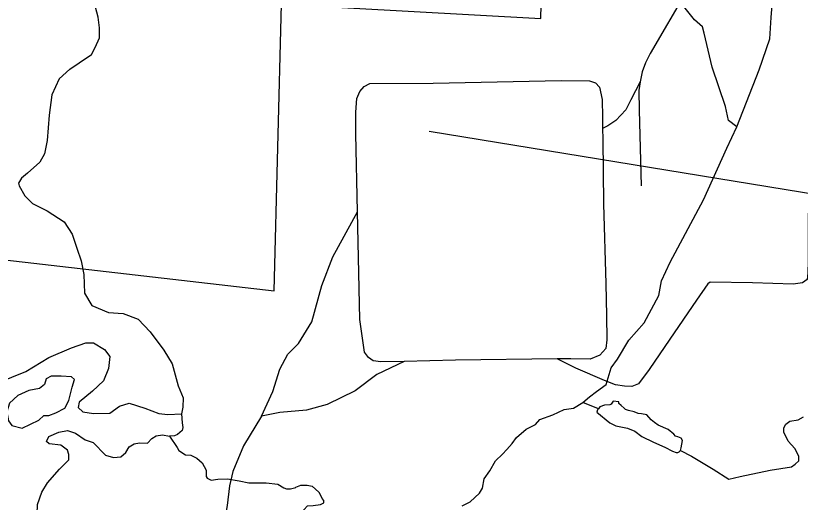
# Model space of a CAD drawing. Extents: x 22866 to 28196, y 1324810 to 1328105.
# Drawn here: x 25554.6 to 25647.4, y 1326003.4 to 1326061 of the extents above; entities that cross this region are included whole.
import ezdxf

# ---------------------------------------------------------------- set-up
doc = ezdxf.new("R2010")
doc.units = 0
for name, color, linetype in [('Level 33', 7, 'Continuous'), ('Level 34', 7, 'Continuous'), ('Level 35', 7, 'Continuous'), ('Level 6', 7, 'Continuous'), ('Level 63', 7, 'Continuous')]:
    doc.layers.add(name, color=color, linetype=linetype)

msp = doc.modelspace()

# ---------------------------------------------------------------- linework, layer by layer
at = {"layer": 'Level 33'}
for points in [[(25639.777, 1326074.406), (25636.273, 1326068.124), (25634.039, 1326064.093), (25629.645, 1326056.542), (25629.096, 1326055.458), (25628.693, 1326054.358), (25628.473, 1326053.185), (25628.327, 1326052.159), (25628.363, 1326049.85), (25628.583, 1326040.889)], [(25618.659, 1326020.401), (25606.642, 1326020.254), (25600.564, 1326020.071), (25597.781, 1326020.034), (25596.902, 1326020.181), (25596.316, 1326020.547), (25595.876, 1326021.207), (25595.327, 1326025.056), (25595.144, 1326032.386), (25595.038, 1326037.791), (25594.851, 1326047.025), (25594.851, 1326049.613), (25594.961, 1326051.225), (25595.327, 1326052.032), (25595.803, 1326052.655), (25596.499, 1326052.985), (25603.969, 1326053.021), (25619.129, 1326053.351), (25622.461, 1326053.315), (25623.193, 1326053.058), (25623.67, 1326052.545), (25623.962, 1326051.115), (25623.999, 1326048.953), (25624.006, 1326047.659)], [(25628.473, 1326053.185), (25627.375, 1326051.067), (25626.789, 1326049.894), (25625.581, 1326048.611), (25624.665, 1326047.988), (25624.006, 1326047.659), (25624.043, 1326046.412), (25624.116, 1326038.752), (25624.409, 1326029.285), (25624.482, 1326025.51)], [(25624.482, 1326025.51), (25624.537, 1326022.636), (25624.391, 1326021.61), (25623.695, 1326020.841), (25622.56, 1326020.364), (25620.253, 1326020.401), (25618.659, 1326020.401)]]:
    msp.add_lwpolyline(points, dxfattribs=at)
at = {"layer": 'Level 34'}
for points in [[(25648.65, 1326048.735), (25648.394, 1326039.902), (25648.357, 1326035.482), (25648.357, 1326032), (25648.321, 1326030.571), (25648.211, 1326029.801), (25647.662, 1326029.398), (25646.563, 1326029.251), (25641.766, 1326029.398), (25636.749, 1326029.471), (25636.464, 1326029.266), (25635.146, 1326027.36), (25631.996, 1326022.742), (25629.543, 1326019.15), (25628.261, 1326017.428), (25627.492, 1326017.134), (25626.614, 1326017.171), (25625.552, 1326017.318), (25624.233, 1326017.831), (25620.865, 1326019.297), (25618.659, 1326020.401)], [(25583.691, 1326013.622), (25585.006, 1326016.53), (25585.836, 1326019.162), (25586.804, 1326020.962), (25588.05, 1326022.209), (25589.641, 1326024.771), (25590.818, 1326029.065), (25592.132, 1326032.458), (25595.038, 1326037.791)], [(25600.564, 1326020.071), (25597.321, 1326018.538), (25594.761, 1326016.599), (25591.44, 1326015.007), (25589.019, 1326014.314), (25585.836, 1326014.037), (25583.691, 1326013.622)], [(25583.691, 1326013.622), (25581.546, 1326010.09), (25580.301, 1326007.042), (25579.885, 1326005.38), (25579.609, 1326003.026), (25579.124, 1326000.256), (25578.709, 1325998.871), (25577.879, 1325997.832), (25577.671, 1325996.447), (25577.948, 1325994.854), (25579.194, 1325990.976), (25579.678, 1325989.065)]]:
    msp.add_lwpolyline(points, dxfattribs=at)
at = {"layer": 'Level 35'}
for points in [[(25559.747, 1326053.534), (25561.002, 1326054.685), (25562.1, 1326055.444), (25563.563, 1326056.412), (25563.982, 1326057.249), (25564.531, 1326058.4), (25564.531, 1326059.578), (25564.348, 1326060.834), (25564.034, 1326062.037), (25564.06, 1326062.77), (25564.426, 1326063.397), (25565.811, 1326064.496), (25566.988, 1326066.04), (25567.955, 1326066.956), (25568.504, 1326067.531), (25569.131, 1326067.793), (25569.915, 1326068.028), (25571.274, 1326068.081), (25573.506, 1326068.403)], [(25638.722, 1326045.335), (25639.924, 1326047.872), (25642.538, 1326054.622), (25643.793, 1326058.285), (25643.949, 1326060.797), (25644.42, 1326066.134)], [(25639.924, 1326047.872), (25638.931, 1326048.605), (25638.565, 1326050.279), (25636.997, 1326054.936), (25636.056, 1326058.965), (25635.847, 1326059.698), (25634.906, 1326060.535), (25633.651, 1326062.105), (25632.083, 1326064.145), (25630.044, 1326065.61)], [(25559.747, 1326053.534), (25558.885, 1326051.64), (25558.571, 1326049.233), (25558.31, 1326046.25), (25557.996, 1326044.681), (25557.473, 1326043.687), (25556.009, 1326042.378), (25555.278, 1326041.803), (25554.912, 1326041.175), (25555.016, 1326040.861), (25555.696, 1326039.71), (25556.584, 1326038.768), (25558.31, 1326037.931), (25560.348, 1326036.623), (25561.289, 1326035.158), (25561.812, 1326033.483), (25562.335, 1326032.018), (25562.649, 1326030.381), (25562.753, 1326028.183), (25563.59, 1326026.718), (25565.576, 1326025.881), (25567.301, 1326025.776), (25569.079, 1326025.096), (25570.49, 1326023.578), (25572.111, 1326021.433), (25573.104, 1326019.811), (25573.836, 1326017.195), (25574.411, 1326015.782), (25574.359, 1326014.683), (25574.228, 1326013.901)], [(25632.03, 1326031.835), (25635.951, 1326039.213), (25638.722, 1326045.335)], [(25624.461, 1326017.372), (25625.025, 1326019.329), (25625.809, 1326020.375), (25627.116, 1326022.625), (25628.946, 1326024.666), (25630.671, 1326027.91), (25630.985, 1326029.637), (25632.03, 1326031.835)], [(25552.35, 1326009.382), (25551.357, 1326011.821), (25550.259, 1326013.652), (25550.154, 1326014.856), (25550.102, 1326015.797), (25550.991, 1326016.635), (25552.455, 1326017.576), (25555.8, 1326018.885), (25558.519, 1326020.559), (25561.185, 1326021.71), (25562.91, 1326022.286), (25563.799, 1326022.286), (25565.106, 1326021.501), (25565.733, 1326020.664), (25565.576, 1326019.251), (25565.001, 1326017.786), (25563.694, 1326016.582), (25562.126, 1326015.274)], [(25555.38, 1326012.187), (25557.316, 1326013.129), (25557.944, 1326013.704), (25558.519, 1326013.704), (25559.355, 1326014.018), (25560.401, 1326014.542), (25560.871, 1326015.483), (25561.289, 1326017.053), (25561.551, 1326017.943), (25561.185, 1326018.257), (25559.982, 1326018.361), (25558.78, 1326018.361), (25558.205, 1326018.047), (25557.996, 1326017.367), (25557.421, 1326016.896), (25556.166, 1326016.635), (25554.859, 1326016.059), (25553.866, 1326015.169), (25553.552, 1326014.123), (25553.762, 1326013.076), (25554.127, 1326012.501), (25555.38, 1326012.187)], [(25607.418, 1326002.983), (25608.359, 1326003.454), (25609.457, 1326004.5), (25609.823, 1326005.076), (25610.032, 1326006.175), (25610.678, 1326007.142), (25611.367, 1326008.324), (25612.176, 1326009.105), (25612.698, 1326009.68), (25613.326, 1326010.361), (25613.848, 1326011.093), (25614.999, 1326012.087), (25616.083, 1326012.632), (25616.606, 1326013.208), (25618.135, 1326013.762), (25619.494, 1326014.39), (25620.592, 1326014.547), (25621.69, 1326015.227), (25622.474, 1326015.907), (25623.311, 1326016.535), (25624.461, 1326017.372)], [(25562.126, 1326015.274), (25561.969, 1326014.646), (25562.544, 1326014.123), (25563.799, 1326013.914), (25565.733, 1326013.966), (25566.883, 1326014.803), (25568.033, 1326015.169)], [(25568.033, 1326015.169), (25569.863, 1326014.542), (25571.536, 1326013.914), (25572.581, 1326013.809), (25574.228, 1326013.901)], [(25623.536, 1326014.499), (25621.69, 1326015.227)], [(25623.339, 1326014.091), (25624.895, 1326012.824), (25625.601, 1326012.484), (25626.96, 1326012.196), (25627.823, 1326011.83), (25628.659, 1326011.202), (25630.045, 1326010.548), (25631.378, 1326009.946), (25632.292, 1326009.449), (25632.711, 1326009.292), (25632.946, 1326009.292), (25633.077, 1326009.371), (25633.233, 1326009.528), (25633.338, 1326009.868), (25633.469, 1326010.731), (25633.312, 1326011.019), (25632.92, 1326011.15), (25632.658, 1326011.228), (25632.449, 1326011.49), (25631.796, 1326012.039), (25630.593, 1326012.536), (25630.149, 1326012.877), (25629.783, 1326013.19), (25629.26, 1326013.766), (25628.633, 1326013.897), (25628.241, 1326013.923), (25627.77, 1326014.132), (25627.091, 1326014.289), (25626.751, 1326014.42), (25626.594, 1326014.577), (25626.228, 1326014.865), (25625.967, 1326015.1), (25625.941, 1326015.31), (25625.261, 1326015.388), (25625.052, 1326015.022), (25624.895, 1326014.943), (25624.268, 1326014.917), (25623.719, 1326014.708), (25623.536, 1326014.499), (25623.431, 1326014.368), (25623.339, 1326014.091)], [(25574.228, 1326013.901), (25574.306, 1326012.841), (25574.385, 1326012.265), (25574.306, 1326011.899), (25573.757, 1326011.454), (25573.365, 1326011.271), (25572.79, 1326011.245)], [(25646.372, 1326007.632), (25646.811, 1326007.92), (25647.255, 1326008.313), (25647.229, 1326008.862), (25646.785, 1326009.778), (25645.974, 1326010.641), (25645.478, 1326011.714), (25645.452, 1326012.237), (25645.687, 1326012.682), (25646.157, 1326013.022), (25647.177, 1326013.179), (25647.804, 1326013.519)], [(25558.571, 1326010.324), (25558.257, 1326010.617), (25558.519, 1326011.193), (25559.721, 1326011.716), (25560.714, 1326011.925), (25561.655, 1326011.611), (25562.805, 1326010.826), (25563.746, 1326010.513)], [(25563.746, 1326010.513), (25565.21, 1326008.995), (25566.151, 1326008.733), (25567.04, 1326008.786), (25567.615, 1326009.309), (25568.033, 1326009.989), (25568.608, 1326010.356), (25569.235, 1326010.46), (25570.176, 1326010.408), (25570.699, 1326010.983), (25571.222, 1326011.297), (25571.954, 1326011.402), (25572.79, 1326011.245)], [(25572.79, 1326011.245), (25573.71, 1326009.916), (25573.893, 1326009.55), (25574.704, 1326009.026), (25575.305, 1326009), (25576.037, 1326008.634), (25576.664, 1326008.084), (25577.135, 1326007.221), (25577.135, 1326006.488), (25577.265, 1326006.253), (25577.736, 1326006.018), (25578.52, 1326006.148), (25579.644, 1326006.175), (25581.029, 1326005.939), (25582.179, 1326005.73), (25583.225, 1326005.73), (25584.218, 1326005.704)], [(25557.107, 1326000.874), (25557.16, 1326003.156), (25557.682, 1326004.621), (25558.362, 1326005.72), (25559.773, 1326007.342), (25560.871, 1326008.441), (25560.871, 1326009.068), (25560.714, 1326009.592), (25559.93, 1326010.167), (25558.571, 1326010.324)], [(25633.233, 1326009.528), (25634.557, 1326008.888), (25637.093, 1326007.345), (25638.948, 1326006.167), (25640.308, 1326006.481), (25643.862, 1326007.214), (25646.372, 1326007.632)], [(25584.218, 1326005.704), (25585.603, 1326005.547), (25586.335, 1326005.128), (25586.623, 1326004.997), (25587.119, 1326005.023), (25587.721, 1326005.154), (25587.747, 1326005.207), (25588.348, 1326005.442), (25589.08, 1326005.442), (25589.655, 1326005.311), (25590.465, 1326004.605), (25590.523, 1326004.543)], [(25588.742, 1326001.205), (25588.651, 1326002.041), (25588.599, 1326002.198), (25588.703, 1326002.512), (25589.122, 1326002.983), (25589.801, 1326003.035), (25590.638, 1326003.14), (25591.056, 1326003.349), (25591.056, 1326003.611), (25590.847, 1326003.872), (25590.523, 1326004.543)]]:
    msp.add_lwpolyline(points, dxfattribs=at)
at = {"layer": 'Level 6'}
msp.add_lwpolyline([(25649.325, 1325996.51), (25617.16, 1325996.348), (25585.423, 1325996.188), (25585.689, 1325963.851), (25585.931, 1325934.488), (25559.886, 1325935.044), (25554.195, 1325935.166), (25522.315, 1325935.847), (25490.393, 1325936.529), (25490.241, 1325962.615), (25495.22, 1325962.441), (25495.22, 1325967.451), (25522.099, 1325966.382), (25553.989, 1325965.112), (25553.629, 1325999.845), (25553.296, 1326032.116), (25585.157, 1326028.451), (25586.053, 1326062.394), (25616.739, 1326060.688), (25617.505, 1326093.326), (25649.197, 1326092.61)], dxfattribs=at)
at = {"layer": 'Level 63'}
msp.add_line((25603.496, 1326047.335), (25671.664, 1326036.228), dxfattribs=at)

doc.saveas('drawing.dxf')
